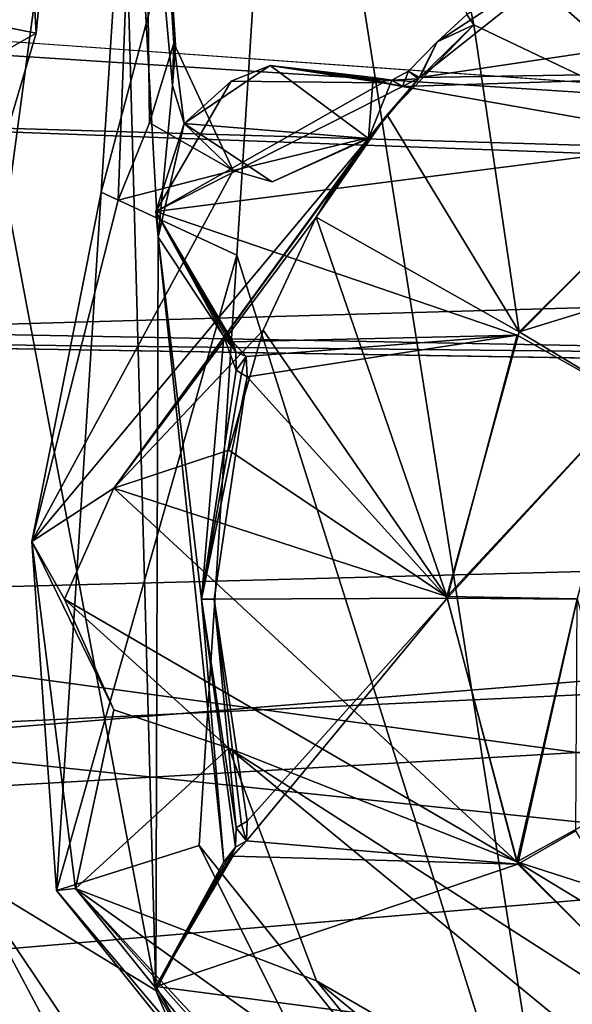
# Model space of a CAD drawing. Header units: millimetres. Extents: x -78 to 78, y -78 to 78.
# Tile 396 of 449: x 24.05 to 25.9, y 45.84 to 49.13. Entities that reach past the tile are written whole.
import ezdxf

# ---------------------------------------------------------------- set-up
doc = ezdxf.new("R2010")
doc.units = ezdxf.units.MM
doc.header["$LTSCALE"] = 41.718519
for name, color, linetype in [('10', 7, 'CONTINUOUS'), ('1107', 7, 'CONTINUOUS'), ('1745', 7, 'CONTINUOUS'), ('1758', 7, 'CONTINUOUS'), ('1761', 7, 'CONTINUOUS'), ('1769', 7, 'CONTINUOUS'), ('1782', 7, 'CONTINUOUS'), ('1788', 7, 'CONTINUOUS'), ('1790', 7, 'CONTINUOUS'), ('1794', 7, 'CONTINUOUS'), ('1799', 7, 'CONTINUOUS'), ('1800', 7, 'CONTINUOUS'), ('1813', 7, 'CONTINUOUS'), ('1831', 7, 'CONTINUOUS'), ('1832', 7, 'CONTINUOUS'), ('1835', 7, 'CONTINUOUS'), ('6', 7, 'CONTINUOUS'), ('745', 7, 'CONTINUOUS'), ('788', 7, 'CONTINUOUS'), ('812', 7, 'CONTINUOUS'), ('820', 7, 'CONTINUOUS'), ('835', 7, 'CONTINUOUS'), ('836', 7, 'CONTINUOUS'), ('837', 7, 'CONTINUOUS'), ('859', 7, 'CONTINUOUS'), ('860', 7, 'CONTINUOUS'), ('887', 7, 'CONTINUOUS'), ('908', 7, 'CONTINUOUS'), ('928', 7, 'CONTINUOUS'), ('930', 7, 'CONTINUOUS'), ('953', 7, 'CONTINUOUS')]:
    doc.layers.add(name, color=color, linetype=linetype)

msp = doc.modelspace()

# ---------------------------------------------------------------- linework, layer by layer
at = {"layer": '10', "linetype": 'CONTINUOUS'}
for points in [[(42.7308, 47.73, -2), (21.2691, 49.9925, -2), (44.1935, 51.2639, -2), (42.7308, 47.73, -2)], [(19.2902, 49.3968, -2), (21.2691, 49.9925, -2), (42.7308, 47.73, -2), (19.2902, 49.3968, -2)], [(-30.8665, 49.1087, -2), (19.2902, 49.3968, -2), (42.7308, 47.73, -2), (-30.8665, 49.1087, -2)], [(20, 48.1, -2), (-30.8665, 49.1087, -2), (42.7308, 47.73, -2), (20, 48.1, -2)], [(22.1921, 47.192, -2), (20, 48.1, -2), (42.7308, 47.73, -2), (22.1921, 47.192, -2)], [(44.1935, 44.1961, -2), (22.1921, 47.192, -2), (42.7308, 47.73, -2), (44.1935, 44.1961, -2)], [(23.1, 45, -2), (22.1921, 47.192, -2), (44.1935, 44.1961, -2), (23.1, 45, -2)]]:
    msp.add_3dface(points, dxfattribs=at)
at = {"layer": '1107', "color": 7, "linetype": 'CONTINUOUS'}
for points in [[(22.7376, 49.5303, 23.7), (31.119, 48.5612, 23.7), (22.4355, 48.8168, 23.7), (22.7376, 49.5303, 23.7)], [(28.6004, 49.5371, 23.7), (31.119, 48.5612, 23.7), (22.7376, 49.5303, 23.7), (28.6004, 49.5371, 23.7)], [(22.4355, 48.8168, 23.7), (33.8127, 48.3956, 23.7), (22.2453, 48.0657, 23.7), (22.4355, 48.8168, 23.7)], [(31.119, 48.5612, 23.7), (33.8127, 48.3956, 23.7), (22.4355, 48.8168, 23.7), (31.119, 48.5612, 23.7)], [(33.8127, 48.3956, 23.7), (37.9552, 47.894, 23.7), (22.2453, 48.0657, 23.7), (33.8127, 48.3956, 23.7)], [(22.2453, 48.0657, 23.7), (37.9552, 47.894, 23.7), (23.3891, 46.7187, 23.7), (22.2453, 48.0657, 23.7)], [(37.9552, 47.894, 23.7), (37.9952, 45.1861, 23.7), (23.3891, 46.7187, 23.7), (37.9552, 47.894, 23.7)], [(23.3891, 46.7187, 23.7), (37.9952, 45.1861, 23.7), (23.8, 45, 23.7), (23.3891, 46.7187, 23.7)]]:
    msp.add_3dface(points, dxfattribs=at)
at = {"layer": '1745', "linetype": 'CONTINUOUS'}
for points in [[(25.8862, 44.8362, 28.7), (38.1672, 66.1075, 28.7), (24.936, 50.8549, 28.7), (25.8862, 44.8362, 28.7)], [(27.8378, 44.5353, 28.7), (38.1672, 66.1075, 28.7), (25.8862, 44.8362, 28.7), (27.8378, 44.5353, 28.7)], [(24.936, 50.8549, 28.7), (24.7757, 48.3464, 28.7), (25.8862, 44.8362, 28.7), (24.936, 50.8549, 28.7)], [(24.6499, 46.3757, 28.7), (25.8862, 44.8362, 28.7), (24.7757, 48.3464, 28.7), (24.6499, 46.3757, 28.7)]]:
    msp.add_3dface(points, dxfattribs=at)
at = {"layer": '1758', "linetype": 'CONTINUOUS'}
for points in [[(24.7757, 48.3464, 28.7), (24.936, 50.8549, 28.7), (24.3224, 48.5567, 28.1826), (24.7757, 48.3464, 28.7)], [(24.3224, 48.5567, 28.1826), (24.936, 50.8549, 28.7), (24.4601, 50.7044, 28.1826), (24.3224, 48.5567, 28.1826)]]:
    msp.add_3dface(points, dxfattribs=at)
at = {"layer": '1761', "linetype": 'CONTINUOUS'}
for points in [[(24.7757, 48.3464, 28.7), (24.3224, 48.5567, 28.1826), (24.173, 46.2249, 28.1826), (24.7757, 48.3464, 28.7)], [(24.6499, 46.3757, 28.7), (24.7757, 48.3464, 28.7), (24.173, 46.2249, 28.1826), (24.6499, 46.3757, 28.7)], [(25.6363, 44.4034, 28.1826), (24.6499, 46.3757, 28.7), (24.173, 46.2249, 28.1826), (25.6363, 44.4034, 28.1826)], [(25.8862, 44.8362, 28.7), (24.6499, 46.3757, 28.7), (25.6363, 44.4034, 28.1826), (25.8862, 44.8362, 28.7)]]:
    msp.add_3dface(points, dxfattribs=at)
at = {"layer": '1769', "linetype": 'CONTINUOUS'}
for points in [[(25.5686, 49.1155, 26.2), (25.4456, 49.0591, 26.2), (25.5454, 49.1509, 26.2), (25.5686, 49.1155, 26.2)], [(25.3829, 48.9352, 26.2), (25.4456, 49.0591, 26.2), (25.5686, 49.1155, 26.2), (25.3829, 48.9352, 26.2)], [(25.3501, 48.9614, 26.2), (25.4456, 49.0591, 26.2), (25.3829, 48.9352, 26.2), (25.3501, 48.9614, 26.2)], [(24.5998, 48.7868, 26.2), (24.8871, 48.9802, 26.2), (25.2163, 48.7368, 26.2), (24.5998, 48.7868, 26.2)], [(24.8871, 48.9802, 26.2), (25.2315, 48.9403, 26.2), (25.2163, 48.7368, 26.2), (24.8871, 48.9802, 26.2)], [(25.2315, 48.9403, 26.2), (25.2938, 48.9309, 26.2), (25.2163, 48.7368, 26.2), (25.2315, 48.9403, 26.2)], [(25.2163, 48.7368, 26.2), (25.2938, 48.9309, 26.2), (25.3829, 48.9352, 26.2), (25.2163, 48.7368, 26.2)], [(25.2938, 48.9309, 26.2), (25.3501, 48.9614, 26.2), (25.3829, 48.9352, 26.2), (25.2938, 48.9309, 26.2)], [(24.8939, 48.5913, 26.2), (24.5998, 48.7868, 26.2), (25.2163, 48.7368, 26.2), (24.8939, 48.5913, 26.2)]]:
    msp.add_3dface(points, dxfattribs=at)
at = {"layer": '1782', "linetype": 'CONTINUOUS'}
for points in [[(24.3604, 51.1391, 26.2), (24.5705, 49.0489, 26.2), (24.4601, 50.7044, 28.1826), (24.3604, 51.1391, 26.2)], [(24.3224, 48.5567, 28.1826), (24.4601, 50.7044, 28.1826), (24.3789, 48.5305, 26.4), (24.3224, 48.5567, 28.1826)], [(24.4601, 50.7044, 28.1826), (24.4844, 48.7883, 26.4), (24.3789, 48.5305, 26.4), (24.4601, 50.7044, 28.1826)], [(24.4601, 50.7044, 28.1826), (24.5705, 49.0489, 26.2), (24.5659, 49.0549, 26.4), (24.4601, 50.7044, 28.1826)], [(24.4601, 50.7044, 28.1826), (24.5659, 49.0549, 26.4), (24.4844, 48.7883, 26.4), (24.4601, 50.7044, 28.1826)]]:
    msp.add_3dface(points, dxfattribs=at)
at = {"layer": '1788', "linetype": 'CONTINUOUS'}
for points in [[(25.4863, 49.5123, 27.4), (25.725, 49.8398, 27.4), (26.3689, 48.7355, 27.4), (25.4863, 49.5123, 27.4)], [(25.725, 49.8398, 27.4), (26.4304, 49.6131, 27.4), (27.247, 48.9694, 27.4), (25.725, 49.8398, 27.4)], [(26.3689, 48.7355, 27.4), (25.725, 49.8398, 27.4), (27.247, 48.9694, 27.4), (26.3689, 48.7355, 27.4)], [(25.5686, 49.1155, 27.4), (25.4863, 49.5123, 27.4), (26.3689, 48.7355, 27.4), (25.5686, 49.1155, 27.4)], [(25.2788, 48.816, 27.4), (25.5686, 49.1155, 27.4), (25.7198, 48.0902, 27.4), (25.2788, 48.816, 27.4)], [(25.7198, 48.0902, 27.4), (25.5686, 49.1155, 27.4), (26.3689, 48.7355, 27.4), (25.7198, 48.0902, 27.4)], [(25.0416, 48.4734, 27.4), (25.2788, 48.816, 27.4), (25.7198, 48.0902, 27.4), (25.0416, 48.4734, 27.4)], [(24.8635, 48.0967, 27.4), (25.0416, 48.4734, 27.4), (25.4783, 47.2072, 27.4), (24.8635, 48.0967, 27.4)], [(25.4783, 47.2072, 27.4), (25.0416, 48.4734, 27.4), (25.7198, 48.0902, 27.4), (25.4783, 47.2072, 27.4)], [(24.749, 47.696, 27.4), (24.8635, 48.0967, 27.4), (25.4783, 47.2072, 27.4), (24.749, 47.696, 27.4)], [(24.3642, 47.5689, 27.4), (24.749, 47.696, 27.4), (25.4783, 47.2072, 27.4), (24.3642, 47.5689, 27.4)], [(24.2, 47.1984, 27.4), (24.3642, 47.5689, 27.4), (25.7118, 46.3209, 27.4), (24.2, 47.1984, 27.4)], [(25.7118, 46.3209, 27.4), (24.3642, 47.5689, 27.4), (25.4783, 47.2072, 27.4), (25.7118, 46.3209, 27.4)], [(24.749, 46.7008, 27.4), (24.3642, 46.8279, 27.4), (24.2, 47.1984, 27.4), (24.749, 46.7008, 27.4)], [(24.749, 46.7008, 27.4), (24.2, 47.1984, 27.4), (25.7118, 46.3209, 27.4), (24.749, 46.7008, 27.4)], [(24.749, 46.7008, 27.4), (27.25, 44.6485, 27.4), (25.0418, 45.9235, 27.4), (24.749, 46.7008, 27.4)], [(27.25, 44.6485, 27.4), (24.749, 46.7008, 27.4), (26.3641, 45.664, 27.4), (27.25, 44.6485, 27.4)], [(26.3641, 45.664, 27.4), (24.749, 46.7008, 27.4), (25.7118, 46.3209, 27.4), (26.3641, 45.664, 27.4)], [(27.25, 44.6485, 27.4), (26.4304, 44.7837, 27.4), (25.0418, 45.9235, 27.4), (27.25, 44.6485, 27.4)], [(25.0418, 45.9235, 27.4), (26.4304, 44.7837, 27.4), (25.5686, 45.2813, 27.4), (25.0418, 45.9235, 27.4)]]:
    msp.add_3dface(points, dxfattribs=at)
at = {"layer": '1790', "linetype": 'CONTINUOUS'}
for points in [[(24.5705, 49.0489, 26.2), (24.5605, 48.9132, 26.2), (24.5659, 49.0549, 26.4), (24.5705, 49.0489, 26.2)], [(24.5605, 48.9132, 26.2), (24.5998, 48.7868, 26.2), (24.5659, 49.0549, 26.4), (24.5605, 48.9132, 26.2)], [(24.5998, 48.7868, 26.2), (24.7632, 48.6301, 26.4), (24.5659, 49.0549, 26.4), (24.5998, 48.7868, 26.2)], [(24.5998, 48.7868, 26.2), (24.8939, 48.5913, 26.2), (24.7632, 48.6301, 26.4), (24.5998, 48.7868, 26.2)], [(24.8939, 48.5913, 26.2), (25.2183, 48.7394, 26.4), (24.7632, 48.6301, 26.4), (24.8939, 48.5913, 26.2)], [(24.8939, 48.5913, 26.2), (25.2163, 48.7368, 26.2), (25.2183, 48.7394, 26.4), (24.8939, 48.5913, 26.2)]]:
    msp.add_3dface(points, dxfattribs=at)
at = {"layer": '1794', "linetype": 'CONTINUOUS'}
for points in [[(25.7198, 48.0902, 27.4), (26.3689, 48.7355, 27.4), (26.5822, 48.3554, 27.5), (25.7198, 48.0902, 27.4)], [(26.0932, 47.8665, 27.5), (25.7198, 48.0902, 27.4), (26.5822, 48.3554, 27.5), (26.0932, 47.8665, 27.5)], [(25.4783, 47.2072, 27.4), (25.7198, 48.0902, 27.4), (26.0932, 47.8665, 27.5), (25.4783, 47.2072, 27.4)], [(25.9141, 47.1986, 27.5), (25.4783, 47.2072, 27.4), (26.0932, 47.8665, 27.5), (25.9141, 47.1986, 27.5)], [(25.7118, 46.3209, 27.4), (25.4783, 47.2072, 27.4), (25.9141, 47.1986, 27.5), (25.7118, 46.3209, 27.4)], [(26.0931, 46.5305, 27.5), (25.7118, 46.3209, 27.4), (25.9141, 47.1986, 27.5), (26.0931, 46.5305, 27.5)], [(26.5821, 46.0415, 27.5), (25.7118, 46.3209, 27.4), (26.0931, 46.5305, 27.5), (26.5821, 46.0415, 27.5)], [(26.3641, 45.664, 27.4), (25.7118, 46.3209, 27.4), (26.4759, 45.8576, 27.4253), (26.3641, 45.664, 27.4)], [(26.4759, 45.8576, 27.4253), (25.7118, 46.3209, 27.4), (26.5821, 46.0415, 27.5), (26.4759, 45.8576, 27.4253)]]:
    msp.add_3dface(points, dxfattribs=at)
at = {"layer": '1799', "linetype": 'CONTINUOUS'}
for points in [[(25.0418, 45.9235, 26.4), (24.749, 46.7008, 26.4), (25.0418, 45.9235, 27.4), (25.0418, 45.9235, 26.4)], [(24.749, 46.7008, 26.4), (24.749, 46.7008, 27.4), (25.0418, 45.9235, 27.4), (24.749, 46.7008, 26.4)], [(25.5686, 45.2813, 26.4), (25.0418, 45.9235, 26.4), (25.5686, 45.2813, 27.4), (25.5686, 45.2813, 26.4)], [(25.0418, 45.9235, 26.4), (25.0418, 45.9235, 27.4), (25.5686, 45.2813, 27.4), (25.0418, 45.9235, 26.4)]]:
    msp.add_3dface(points, dxfattribs=at)
at = {"layer": '1800', "linetype": 'CONTINUOUS'}
for points in [[(24.173, 46.2249, 28.1826), (24.3224, 48.5567, 28.1826), (24.091, 47.391, 26.4), (24.173, 46.2249, 28.1826)], [(24.3224, 48.5567, 28.1826), (24.3789, 48.5305, 26.4), (24.091, 47.391, 26.4), (24.3224, 48.5567, 28.1826)], [(24.173, 46.2249, 28.1826), (24.091, 47.391, 26.4), (24.2367, 46.2317, 26.4), (24.173, 46.2249, 28.1826)], [(24.173, 46.2249, 28.1826), (24.2367, 46.2317, 26.4), (25.6675, 44.4574, 26.4), (24.173, 46.2249, 28.1826)], [(25.6363, 44.4034, 28.1826), (24.173, 46.2249, 28.1826), (25.6675, 44.4574, 26.4), (25.6363, 44.4034, 28.1826)]]:
    msp.add_3dface(points, dxfattribs=at)
at = {"layer": '1813', "linetype": 'CONTINUOUS'}
for points in [[(24.5659, 49.0549, 26.4), (24.7632, 48.6301, 26.4), (24.4844, 48.7883, 26.4), (24.5659, 49.0549, 26.4)], [(24.4844, 48.7883, 26.4), (24.7632, 48.6301, 26.4), (24.3789, 48.5305, 26.4), (24.4844, 48.7883, 26.4)], [(24.7632, 48.6301, 26.4), (25.2183, 48.7394, 26.4), (24.091, 47.391, 26.4), (24.7632, 48.6301, 26.4)], [(24.091, 47.391, 26.4), (25.2183, 48.7394, 26.4), (24.3642, 47.5689, 26.4), (24.091, 47.391, 26.4)], [(25.2183, 48.7394, 26.4), (25.1258, 48.6092, 26.4), (24.3642, 47.5689, 26.4), (25.2183, 48.7394, 26.4)], [(24.3789, 48.5305, 26.4), (24.7632, 48.6301, 26.4), (24.091, 47.391, 26.4), (24.3789, 48.5305, 26.4)], [(25.1258, 48.6092, 26.4), (25.0416, 48.4734, 26.4), (24.3642, 47.5689, 26.4), (25.1258, 48.6092, 26.4)], [(25.0416, 48.4734, 26.4), (24.8635, 48.0967, 26.4), (24.3642, 47.5689, 26.4), (25.0416, 48.4734, 26.4)], [(24.8635, 48.0967, 26.4), (24.749, 47.696, 26.4), (24.3642, 47.5689, 26.4), (24.8635, 48.0967, 26.4)], [(24.2, 47.1984, 26.4), (24.091, 47.391, 26.4), (24.3642, 47.5689, 26.4), (24.2, 47.1984, 26.4)], [(24.2367, 46.2317, 26.4), (24.091, 47.391, 26.4), (24.3642, 46.8279, 26.4), (24.2367, 46.2317, 26.4)], [(24.3642, 46.8279, 26.4), (24.091, 47.391, 26.4), (24.2, 47.1984, 26.4), (24.3642, 46.8279, 26.4)], [(24.749, 46.7008, 26.4), (24.2367, 46.2317, 26.4), (24.3642, 46.8279, 26.4), (24.749, 46.7008, 26.4)], [(25.0418, 45.9235, 26.4), (24.2367, 46.2317, 26.4), (24.749, 46.7008, 26.4), (25.0418, 45.9235, 26.4)], [(25.6675, 44.4574, 26.4), (24.2367, 46.2317, 26.4), (25.725, 44.557, 26.4), (25.6675, 44.4574, 26.4)], [(25.725, 44.557, 26.4), (24.2367, 46.2317, 26.4), (25.4863, 44.8845, 26.4), (25.725, 44.557, 26.4)], [(25.4863, 44.8845, 26.4), (24.2367, 46.2317, 26.4), (25.5686, 45.2813, 26.4), (25.4863, 44.8845, 26.4)], [(25.5686, 45.2813, 26.4), (24.2367, 46.2317, 26.4), (25.0418, 45.9235, 26.4), (25.5686, 45.2813, 26.4)]]:
    msp.add_3dface(points, dxfattribs=at)
at = {"layer": '1831', "linetype": 'CONTINUOUS'}
for points in [[(25.3829, 48.9352, 26.2), (25.5686, 49.1155, 26.2), (25.2788, 48.816, 27.4), (25.3829, 48.9352, 26.2)], [(25.2788, 48.816, 27.4), (25.5686, 49.1155, 26.2), (25.5686, 49.1155, 27.4), (25.2788, 48.816, 27.4)], [(25.2163, 48.7368, 26.2), (25.3829, 48.9352, 26.2), (25.2183, 48.7394, 26.4), (25.2163, 48.7368, 26.2)], [(25.2183, 48.7394, 26.4), (25.3829, 48.9352, 26.2), (25.2788, 48.816, 27.4), (25.2183, 48.7394, 26.4)], [(25.0416, 48.4734, 27.4), (25.2183, 48.7394, 26.4), (25.2788, 48.816, 27.4), (25.0416, 48.4734, 27.4)], [(25.1258, 48.6092, 26.4), (25.2183, 48.7394, 26.4), (25.0416, 48.4734, 27.4), (25.1258, 48.6092, 26.4)], [(25.0416, 48.4734, 26.4), (25.1258, 48.6092, 26.4), (25.0416, 48.4734, 27.4), (25.0416, 48.4734, 26.4)], [(24.8635, 48.0967, 26.4), (25.0416, 48.4734, 26.4), (24.8635, 48.0967, 27.4), (24.8635, 48.0967, 26.4)], [(24.8635, 48.0967, 27.4), (25.0416, 48.4734, 26.4), (25.0416, 48.4734, 27.4), (24.8635, 48.0967, 27.4)], [(24.749, 47.696, 26.4), (24.8635, 48.0967, 26.4), (24.749, 47.696, 27.4), (24.749, 47.696, 26.4)], [(24.749, 47.696, 27.4), (24.8635, 48.0967, 26.4), (24.8635, 48.0967, 27.4), (24.749, 47.696, 27.4)]]:
    msp.add_3dface(points, dxfattribs=at)
at = {"layer": '1832', "linetype": 'CONTINUOUS'}
for points in [[(24.3642, 47.5689, 26.4), (24.749, 47.696, 26.4), (24.3642, 47.5689, 27.4), (24.3642, 47.5689, 26.4)], [(24.749, 47.696, 26.4), (24.749, 47.696, 27.4), (24.3642, 47.5689, 27.4), (24.749, 47.696, 26.4)], [(24.2, 47.1984, 26.4), (24.3642, 47.5689, 26.4), (24.2, 47.1984, 27.4), (24.2, 47.1984, 26.4)], [(24.2, 47.1984, 27.4), (24.3642, 47.5689, 26.4), (24.3642, 47.5689, 27.4), (24.2, 47.1984, 27.4)], [(24.3642, 46.8279, 26.4), (24.2, 47.1984, 26.4), (24.3642, 46.8279, 27.4), (24.3642, 46.8279, 26.4)], [(24.3642, 46.8279, 27.4), (24.2, 47.1984, 26.4), (24.2, 47.1984, 27.4), (24.3642, 46.8279, 27.4)], [(24.749, 46.7008, 26.4), (24.3642, 46.8279, 26.4), (24.749, 46.7008, 27.4), (24.749, 46.7008, 26.4)], [(24.749, 46.7008, 27.4), (24.3642, 46.8279, 26.4), (24.3642, 46.8279, 27.4), (24.749, 46.7008, 27.4)]]:
    msp.add_3dface(points, dxfattribs=at)
at = {"layer": '1835', "linetype": 'CONTINUOUS'}
for points in [[(25.5686, 49.1155, 27.4), (25.5454, 49.1509, 26.2), (25.4863, 49.5123, 27.4), (25.5686, 49.1155, 27.4)], [(25.5686, 49.1155, 26.2), (25.5454, 49.1509, 26.2), (25.5686, 49.1155, 27.4), (25.5686, 49.1155, 26.2)]]:
    msp.add_3dface(points, dxfattribs=at)
at = {"layer": '6', "linetype": 'CONTINUOUS'}
for points in [[(45.0789, 50.3811), (9.5858, 49.9425), (43.98, 47.73), (45.0789, 50.3811)], [(9.5858, 49.9425), (19.9935, 46.5994), (43.98, 47.73), (9.5858, 49.9425)], [(19.9935, 46.5994), (20.7931, 46.3896), (43.98, 47.73), (19.9935, 46.5994)], [(20.7931, 46.3896), (21.3808, 45.8068), (43.98, 47.73), (20.7931, 46.3896)], [(43.98, 47.73), (21.3808, 45.8068), (45.0789, 45.0789), (43.98, 47.73)]]:
    msp.add_3dface(points, dxfattribs=at)
at = {"layer": '745', "color": 7, "linetype": 'CONTINUOUS'}
for points in [[(24.005, 50.7913, 26.2), (24.0088, 48.5192, 26.2), (24.3604, 51.1391, 26.2), (24.005, 50.7913, 26.2)], [(24.3604, 51.1391, 26.2), (24.0088, 48.5192, 26.2), (24.5057, 45.8906, 26.2), (24.3604, 51.1391, 26.2)], [(24.5705, 49.0489, 26.2), (24.3604, 51.1391, 26.2), (24.5605, 48.9132, 26.2), (24.5705, 49.0489, 26.2)], [(24.5605, 48.9132, 26.2), (24.3604, 51.1391, 26.2), (24.513, 48.4074, 26.2), (24.5605, 48.9132, 26.2)], [(24.513, 48.4074, 26.2), (24.3604, 51.1391, 26.2), (24.5057, 45.8906, 26.2), (24.513, 48.4074, 26.2)], [(24.5998, 48.7868, 26.2), (24.5605, 48.9132, 26.2), (24.513, 48.4074, 26.2), (24.5998, 48.7868, 26.2)], [(24.0088, 48.5192, 26.2), (23.8745, 46.2745, 26.2), (24.5057, 45.8906, 26.2), (24.0088, 48.5192, 26.2)], [(24.7322, 46.3212, 26.2), (24.513, 48.4074, 26.2), (24.5057, 45.8906, 26.2), (24.7322, 46.3212, 26.2)], [(24.7322, 48.0755, 26.2), (24.513, 48.4074, 26.2), (24.6582, 47.1984, 26.2), (24.7322, 48.0755, 26.2)], [(24.6582, 47.1984, 26.2), (24.513, 48.4074, 26.2), (24.7322, 46.3212, 26.2), (24.6582, 47.1984, 26.2)], [(24.7732, 47.9623, 26.2), (24.7322, 48.0755, 26.2), (24.6582, 47.1984, 26.2), (24.7732, 47.9623, 26.2)], [(24.7722, 48.0244, 26.2), (24.7322, 48.0755, 26.2), (24.7732, 47.9623, 26.2), (24.7722, 48.0244, 26.2)], [(24.7732, 46.4345, 26.2), (24.6582, 47.1984, 26.2), (24.7712, 46.3697, 26.2), (24.7732, 46.4345, 26.2)], [(24.7712, 46.3697, 26.2), (24.6582, 47.1984, 26.2), (24.7322, 46.3212, 26.2), (24.7712, 46.3697, 26.2)], [(23.8745, 46.2745, 26.2), (25.1206, 44.4211, 26.2), (24.5057, 45.8906, 26.2), (23.8745, 46.2745, 26.2)], [(24.5057, 45.8906, 26.2), (25.1206, 44.4211, 26.2), (24.7453, 45.4757, 26.2), (24.5057, 45.8906, 26.2)]]:
    msp.add_3dface(points, dxfattribs=at)
at = {"layer": '788', "color": 7, "linetype": 'CONTINUOUS'}
for points in [[(24.1602, 49.6514, 28.2174), (23.6151, 49.1842, 28.7), (24.1055, 49.0881, 28.2174), (24.1602, 49.6514, 28.2174)], [(23.6151, 49.1842, 28.7), (23.4808, 48.7344, 28.7), (24.1055, 49.0881, 28.2174), (23.6151, 49.1842, 28.7)], [(24.1055, 49.0881, 28.2174), (23.4808, 48.7344, 28.7), (23.9436, 48.5458, 28.2174), (24.1055, 49.0881, 28.2174)]]:
    msp.add_3dface(points, dxfattribs=at)
at = {"layer": '812', "color": 7, "linetype": 'CONTINUOUS'}
for points in [[(24.005, 50.7913, 26.2), (24.1055, 49.0881, 28.2174), (23.9436, 48.5458, 28.2174), (24.005, 50.7913, 26.2)], [(24.005, 50.7913, 26.2), (24.1602, 49.6514, 28.2174), (24.1055, 49.0881, 28.2174), (24.005, 50.7913, 26.2)]]:
    msp.add_3dface(points, dxfattribs=at)
at = {"layer": '820', "color": 7, "linetype": 'CONTINUOUS'}
for points in [[(25.975, 49.4067, 25), (25.3876, 48.9402, 25), (28.525, 49.4067, 25), (25.975, 49.4067, 25)], [(28.525, 49.4067, 25), (25.3876, 48.9402, 25), (27.2412, 48.9701, 25), (28.525, 49.4067, 25)], [(25.3876, 48.9402, 25), (25.33, 48.9097, 25), (27.2412, 48.9701, 25), (25.3876, 48.9402, 25)], [(27.2412, 48.9701, 25), (25.33, 48.9097, 25), (26.3582, 48.7286, 25), (27.2412, 48.9701, 25)], [(24.7574, 48.9282, 25), (24.5056, 48.4921, 25), (25.263, 48.9228, 25), (24.7574, 48.9282, 25)], [(25.263, 48.9228, 25), (24.5056, 48.4921, 25), (25.33, 48.9097, 25), (25.263, 48.9228, 25)], [(25.33, 48.9097, 25), (24.5056, 48.4921, 25), (26.3582, 48.7286, 25), (25.33, 48.9097, 25)], [(26.3582, 48.7286, 25), (24.5056, 48.4921, 25), (25.7129, 48.0795, 25), (26.3582, 48.7286, 25)], [(24.5056, 48.4921, 25), (24.7631, 48.057, 25), (25.7129, 48.0795, 25), (24.5056, 48.4921, 25)], [(24.7631, 48.057, 25), (24.8067, 48.0086, 25), (25.7129, 48.0795, 25), (24.7631, 48.057, 25)], [(24.8067, 48.0086, 25), (24.8103, 47.9404, 25), (25.7129, 48.0795, 25), (24.8067, 48.0086, 25)], [(25.7129, 48.0795, 25), (24.8103, 47.9404, 25), (25.4789, 47.2014, 25), (25.7129, 48.0795, 25)], [(24.8103, 47.9404, 25), (24.7001, 47.1984, 25), (25.4789, 47.2014, 25), (24.8103, 47.9404, 25)], [(24.7001, 47.1984, 25), (24.8103, 46.4564, 25), (25.4789, 47.2014, 25), (24.7001, 47.1984, 25)], [(24.8103, 46.4564, 25), (24.808, 46.3913, 25), (25.4789, 47.2014, 25), (24.8103, 46.4564, 25)], [(25.4789, 47.2014, 25), (24.808, 46.3913, 25), (25.7156, 46.3125, 25), (25.4789, 47.2014, 25)], [(24.808, 46.3913, 25), (24.7631, 46.3398, 25), (25.7156, 46.3125, 25), (24.808, 46.3913, 25)], [(24.7631, 46.3398, 25), (24.5056, 45.9046, 25), (25.7156, 46.3125, 25), (24.7631, 46.3398, 25)], [(25.7156, 46.3125, 25), (24.5056, 45.9046, 25), (26.3725, 45.6602, 25), (25.7156, 46.3125, 25)], [(24.5056, 45.9046, 25), (24.7574, 45.4685, 25), (26.3725, 45.6602, 25), (24.5056, 45.9046, 25)]]:
    msp.add_3dface(points, dxfattribs=at)
at = {"layer": '835', "color": 7, "linetype": 'CONTINUOUS'}
for points in [[(25.1206, 44.4211, 26.2), (23.8745, 46.2745, 26.2), (24.7253, 44.6737, 28.2174), (25.1206, 44.4211, 26.2)], [(23.8745, 46.2745, 26.2), (23.9513, 45.832, 28.2174), (24.7253, 44.6737, 28.2174), (23.8745, 46.2745, 26.2)]]:
    msp.add_3dface(points, dxfattribs=at)
at = {"layer": '836', "color": 7, "linetype": 'CONTINUOUS'}
for points in [[(24.7732, 47.9623, 26.2), (24.6582, 47.1984, 26.2), (24.7918, 47.9513, 25.6), (24.7732, 47.9623, 26.2)], [(24.6582, 47.1984, 26.2), (24.8103, 47.9404, 25), (24.7918, 47.9513, 25.6), (24.6582, 47.1984, 26.2)], [(24.6582, 47.1984, 26.2), (24.7001, 47.1984, 25), (24.8103, 47.9404, 25), (24.6582, 47.1984, 26.2)], [(24.6582, 47.1984, 26.2), (24.7732, 46.4345, 26.2), (24.7001, 47.1984, 25), (24.6582, 47.1984, 26.2)], [(24.7732, 46.4345, 26.2), (24.7918, 46.4455, 25.6), (24.7001, 47.1984, 25), (24.7732, 46.4345, 26.2)], [(24.8103, 46.4564, 25), (24.7001, 47.1984, 25), (24.7918, 46.4455, 25.6), (24.8103, 46.4564, 25)]]:
    msp.add_3dface(points, dxfattribs=at)
at = {"layer": '837', "color": 7, "linetype": 'CONTINUOUS'}
for points in [[(24.7631, 46.3398, 25), (24.7553, 46.3354, 25.2955), (24.5056, 45.9046, 25), (24.7631, 46.3398, 25)], [(24.7437, 46.3285, 25.7477), (24.5056, 45.9046, 25), (24.7553, 46.3354, 25.2955), (24.7437, 46.3285, 25.7477)], [(24.7322, 46.3212, 26.2), (24.5056, 45.9046, 25), (24.7437, 46.3285, 25.7477), (24.7322, 46.3212, 26.2)], [(24.7322, 46.3212, 26.2), (24.5057, 45.8906, 26.2), (24.5056, 45.9046, 25), (24.7322, 46.3212, 26.2)], [(24.5057, 45.8906, 26.2), (24.7453, 45.4757, 26.2), (24.5056, 45.9046, 25), (24.5057, 45.8906, 26.2)], [(24.7453, 45.4757, 26.2), (24.7574, 45.4685, 25), (24.5056, 45.9046, 25), (24.7453, 45.4757, 26.2)]]:
    msp.add_3dface(points, dxfattribs=at)
at = {"layer": '859', "color": 7, "linetype": 'CONTINUOUS'}
for points in [[(25.3876, 48.9402, 25), (25.975, 49.4067, 25), (25.4456, 49.0591, 26.2), (25.3876, 48.9402, 25)], [(25.975, 49.4067, 25), (25.5454, 49.1509, 26.2), (25.4456, 49.0591, 26.2), (25.975, 49.4067, 25)], [(25.3501, 48.9614, 26.2), (25.3876, 48.9402, 25), (25.4456, 49.0591, 26.2), (25.3501, 48.9614, 26.2)]]:
    msp.add_3dface(points, dxfattribs=at)
at = {"layer": '860', "color": 7, "linetype": 'CONTINUOUS'}
for points in [[(24.7732, 46.4345, 26.2), (24.7712, 46.3697, 26.2), (24.808, 46.3913, 25), (24.7732, 46.4345, 26.2)], [(24.7732, 46.4345, 26.2), (24.808, 46.3913, 25), (24.7918, 46.4455, 25.6), (24.7732, 46.4345, 26.2)], [(24.808, 46.3913, 25), (24.8103, 46.4564, 25), (24.7918, 46.4455, 25.6), (24.808, 46.3913, 25)], [(24.7322, 46.3212, 26.2), (24.7437, 46.3285, 25.7477), (24.7712, 46.3697, 26.2), (24.7322, 46.3212, 26.2)], [(24.7553, 46.3354, 25.2955), (24.7712, 46.3697, 26.2), (24.7437, 46.3285, 25.7477), (24.7553, 46.3354, 25.2955)], [(24.808, 46.3913, 25), (24.7712, 46.3697, 26.2), (24.7553, 46.3354, 25.2955), (24.808, 46.3913, 25)], [(24.7631, 46.3398, 25), (24.808, 46.3913, 25), (24.7553, 46.3354, 25.2955), (24.7631, 46.3398, 25)]]:
    msp.add_3dface(points, dxfattribs=at)
at = {"layer": '887', "color": 7, "linetype": 'CONTINUOUS'}
for points in [[(24.7322, 48.0755, 26.2), (24.7722, 48.0244, 26.2), (24.7437, 48.0683, 25.7476), (24.7322, 48.0755, 26.2)], [(24.7722, 48.0244, 26.2), (24.7553, 48.0613, 25.2955), (24.7437, 48.0683, 25.7476), (24.7722, 48.0244, 26.2)], [(24.7722, 48.0244, 26.2), (24.7631, 48.057, 25), (24.7553, 48.0613, 25.2955), (24.7722, 48.0244, 26.2)], [(24.7722, 48.0244, 26.2), (24.8067, 48.0086, 25), (24.7631, 48.057, 25), (24.7722, 48.0244, 26.2)], [(24.7722, 48.0244, 26.2), (24.7732, 47.9623, 26.2), (24.8067, 48.0086, 25), (24.7722, 48.0244, 26.2)], [(24.8067, 48.0086, 25), (24.7732, 47.9623, 26.2), (24.7918, 47.9513, 25.6), (24.8067, 48.0086, 25)], [(24.8103, 47.9404, 25), (24.8067, 48.0086, 25), (24.7918, 47.9513, 25.6), (24.8103, 47.9404, 25)]]:
    msp.add_3dface(points, dxfattribs=at)
at = {"layer": '908', "color": 7, "linetype": 'CONTINUOUS'}
for points in [[(24.5998, 48.7868, 26.2), (24.7574, 48.9282, 25), (24.8871, 48.9802, 26.2), (24.5998, 48.7868, 26.2)], [(24.7574, 48.9282, 25), (25.263, 48.9228, 25), (24.8871, 48.9802, 26.2), (24.7574, 48.9282, 25)], [(25.2435, 48.934, 25.7477), (24.8871, 48.9802, 26.2), (25.2553, 48.9273, 25.2955), (25.2435, 48.934, 25.7477)], [(25.263, 48.9228, 25), (25.2553, 48.9273, 25.2955), (24.8871, 48.9802, 26.2), (25.263, 48.9228, 25)], [(25.2435, 48.934, 25.7477), (25.2315, 48.9403, 26.2), (24.8871, 48.9802, 26.2), (25.2435, 48.934, 25.7477)], [(24.5998, 48.7868, 26.2), (24.5056, 48.4921, 25), (24.7574, 48.9282, 25), (24.5998, 48.7868, 26.2)], [(24.5998, 48.7868, 26.2), (24.513, 48.4074, 26.2), (24.5056, 48.4921, 25), (24.5998, 48.7868, 26.2)], [(24.513, 48.4074, 26.2), (24.7322, 48.0755, 26.2), (24.5056, 48.4921, 25), (24.513, 48.4074, 26.2)], [(24.5056, 48.4921, 25), (24.7322, 48.0755, 26.2), (24.7437, 48.0683, 25.7476), (24.5056, 48.4921, 25)], [(24.7631, 48.057, 25), (24.5056, 48.4921, 25), (24.7553, 48.0613, 25.2955), (24.7631, 48.057, 25)], [(24.7553, 48.0613, 25.2955), (24.5056, 48.4921, 25), (24.7437, 48.0683, 25.7476), (24.7553, 48.0613, 25.2955)]]:
    msp.add_3dface(points, dxfattribs=at)
at = {"layer": '928', "color": 7, "linetype": 'CONTINUOUS'}
for points in [[(25.2315, 48.9403, 26.2), (25.2435, 48.934, 25.7477), (25.2938, 48.9309, 26.2), (25.2315, 48.9403, 26.2)], [(25.2553, 48.9273, 25.2955), (25.2938, 48.9309, 26.2), (25.2435, 48.934, 25.7477), (25.2553, 48.9273, 25.2955)], [(25.33, 48.9097, 25), (25.3501, 48.9614, 26.2), (25.2938, 48.9309, 26.2), (25.33, 48.9097, 25)], [(25.33, 48.9097, 25), (25.3876, 48.9402, 25), (25.3501, 48.9614, 26.2), (25.33, 48.9097, 25)], [(25.33, 48.9097, 25), (25.2938, 48.9309, 26.2), (25.2553, 48.9273, 25.2955), (25.33, 48.9097, 25)], [(25.263, 48.9228, 25), (25.33, 48.9097, 25), (25.2553, 48.9273, 25.2955), (25.263, 48.9228, 25)]]:
    msp.add_3dface(points, dxfattribs=at)
at = {"layer": '930', "color": 7, "linetype": 'CONTINUOUS'}
msp.add_3dface([(25.7156, 46.3125, 25), (26.3725, 45.6602, 25), (25.9092, 46.4243, 24.9747), (25.7156, 46.3125, 25)], dxfattribs=at)
at = {"layer": '953', "color": 7, "linetype": 'CONTINUOUS'}
for points in [[(26.3582, 48.7286, 25), (25.7129, 48.0795, 25), (26.0931, 47.8663, 24.9), (26.3582, 48.7286, 25)], [(25.7129, 48.0795, 25), (25.4789, 47.2014, 25), (26.0931, 47.8663, 24.9), (25.7129, 48.0795, 25)], [(26.0931, 47.8663, 24.9), (25.4789, 47.2014, 25), (25.9141, 47.1984, 24.9), (26.0931, 47.8663, 24.9)], [(25.4789, 47.2014, 25), (25.7156, 46.3125, 25), (25.9141, 47.1984, 24.9), (25.4789, 47.2014, 25)], [(25.7156, 46.3125, 25), (25.9092, 46.4243, 24.9747), (25.9141, 47.1984, 24.9), (25.7156, 46.3125, 25)]]:
    msp.add_3dface(points, dxfattribs=at)

doc.saveas('drawing.dxf')
